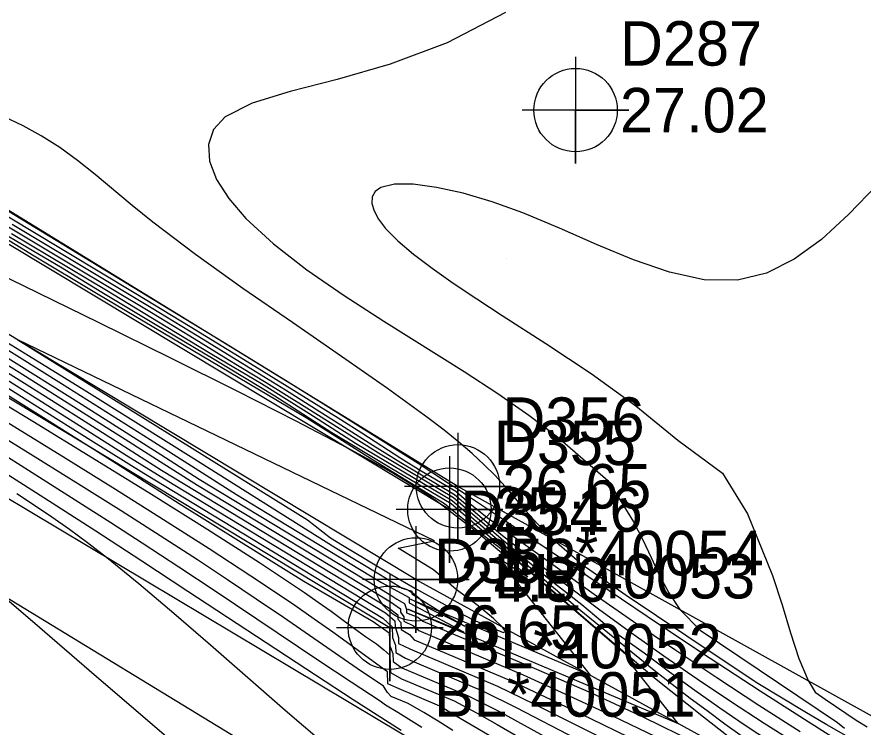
# Model space of a CAD drawing. Extents: x 2356077 to 2359823, y 225951 to 227822.
# Drawn here: x 2356407.04 to 2356454.61, y 227439.08 to 227479 of the extents above; entities that cross this region are included whole.
import ezdxf

# ---------------------------------------------------------------- set-up
doc = ezdxf.new("R2010")
doc.units = 0
for name, color, linetype in [('DTM Contours Major', 7, 'Continuous'), ('DTM Contours Minor', 7, 'Continuous'), ('Exist DTM Breakline', 7, 'Continuous'), ('Exist DTM Breakline Cogo Comment', 7, 'Continuous'), ('Exist DTM Breakline Cogo Elevation', 7, 'Continuous'), ('Exist DTM Breakline Cogo Number', 7, 'Continuous'), ('Exist DTM Breakline Cogo Point CELL', 7, 'Continuous'), ('Exist DTM Regular Point CELL', 7, 'Continuous'), ('Exist DTM Regular Point Cogo Elevation', 7, 'Continuous'), ('Exist DTM Regular Point Cogo Number', 7, 'Continuous'), ('Exist Roads EOP', 7, 'Continuous'), ('PH Exist DTM Breakline', 7, 'Continuous'), ('PH Exist DTM Point', 7, 'Continuous')]:
    doc.layers.add(name, color=color, linetype=linetype)

msp = doc.modelspace()

# ---------------------------------------------------------------- linework, layer by layer
at = {"layer": 'DTM Contours Major'}
for points in [[(2356434.507, 227479.246), (2356431.22, 227477.547), (2356428.017, 227476.345), (2356425.034, 227475.484), (2356422.403, 227474.809), (2356420.26, 227474.163), (2356418.738, 227473.39), (2356418.085, 227472.675), (2356417.805, 227471.834), (2356417.872, 227470.891), (2356418.26, 227469.868), (2356418.943, 227468.789), (2356419.897, 227467.677), (2356421.463, 227466.238), (2356423.339, 227464.789), (2356425.439, 227463.34), (2356427.671, 227461.898), (2356432.182, 227459.064), (2356434.068, 227457.833), (2356435.825, 227456.614), (2356437.431, 227455.392), (2356438.863, 227454.157), (2356440.256, 227452.943), (2356441.11, 227451.595), (2356441.71, 227450.61), (2356442.223, 227449.608), (2356442.694, 227448.603), (2356443.17, 227447.607), (2356443.695, 227446.631), (2356444.316, 227445.688), (2356445.444, 227444.529), (2356453.173, 227439.344), (2356453.575, 227439.023)], [(2356455.706, 227434.435), (2356454.075, 227435.376), (2356452.453, 227436.337), (2356450.845, 227437.32), (2356449.406, 227438.232), (2356447.98, 227439.169), (2356446.561, 227440.133), (2356445.145, 227441.128), (2356443.726, 227442.157), (2356442.299, 227443.224), (2356440.576, 227444.457), (2356438.794, 227445.951), (2356437.001, 227447.365), (2356435.192, 227448.864), (2356431.583, 227451.964), (2356427.362, 227454.471), (2356425.296, 227455.769), (2356423.192, 227457.105), (2356421.05, 227458.424), (2356418.907, 227459.732), (2356416.759, 227461.05), (2356414.595, 227462.366), (2356410.221, 227464.992), (2356405.793, 227467.633)], [(2356407.088, 227460.848), (2356423.371, 227450.737), (2356424.67, 227449.722), (2356425.346, 227449.303), (2356428.107, 227447.632), (2356429.409, 227446.892), (2356431.111, 227445.947), (2356431.903, 227445.512), (2356432.682, 227445.105), (2356434.374, 227444.392), (2356434.5, 227444.453), (2356434.345, 227444.7), (2356433.834, 227445.19), (2356432.963, 227445.901), (2356431.739, 227446.815), (2356430.465, 227447.918), (2356428.474, 227449.145), (2356430.516, 227449.556), (2356407.088, 227460.848)], [(2356405.887, 227459.396), (2356407.616, 227458.315), (2356409.342, 227457.229), (2356411.075, 227456.132), (2356412.827, 227455.017), (2356415.169, 227453.518), (2356427.902, 227445.808), (2356428.447, 227445.385), (2356428.455, 227445.138), (2356428.624, 227444.954), (2356428.636, 227444.569), (2356429.104, 227444.29), (2356429.375, 227443.988), (2356434.819, 227441.685), (2356437.087, 227440.606), (2356439.287, 227439.551), (2356441.435, 227438.506)], [(2356434.86, 227437.853), (2356432.725, 227439.104), (2356431.741, 227439.686), (2356430.807, 227440.252), (2356429.54, 227440.804), (2356428.388, 227441.292), (2356427.895, 227441.508), (2356427.872, 227442.18), (2356427.483, 227442.47), (2356425.763, 227443.712), (2356424.791, 227444.408), (2356423.757, 227445.138), (2356422.652, 227445.907), (2356421.467, 227446.717), (2356420.194, 227447.571), (2356417.844, 227449.105), (2356415.284, 227450.737), (2356412.583, 227452.43), (2356409.808, 227454.15), (2356404.311, 227457.528)], [(2356439.721, 227417.792), (2356437.675, 227419.517), (2356435.643, 227421.24), (2356431.789, 227424.527), (2356424.796, 227430.524), (2356417.796, 227436.526), (2356411.512, 227441.903), (2356407.905, 227445.005), (2356406.093, 227446.573)]]:
    msp.add_lwpolyline(points, dxfattribs=at)
at = {"layer": 'DTM Contours Minor'}
for points in [[(2356372.126, 227481.418), (2356377.599, 227478.131), (2356381.82, 227475.571), (2356384.943, 227473.662), (2356388.022, 227471.768), (2356393.915, 227468.124), (2356402.016, 227463.098), (2356404.656, 227461.452), (2356409.536, 227458.39), (2356414.529, 227455.238), (2356419.384, 227452.159), (2356421.101, 227451.095), (2356427.529, 227447.203), (2356429.083, 227446.369), (2356429.093, 227446.061), (2356431.555, 227444.758), (2356432.157, 227444.42), (2356429.024, 227445.706), (2356444.208, 227439.283)], [(2356455.961, 227432.651), (2356453.907, 227433.875), (2356451.807, 227435.2), (2356449.437, 227436.798), (2356449.203, 227436.943), (2356448.399, 227437.482), (2356445.634, 227439.641), (2356442.879, 227441.835), (2356440.108, 227444.181), (2356431.447, 227451.62), (2356428.022, 227453.654), (2356424.75, 227455.62), (2356421.537, 227457.687), (2356418.124, 227459.738), (2356414.812, 227461.705), (2356411.802, 227463.511), (2356409.487, 227464.928), (2356403.829, 227468.248), (2356400.495, 227470.21), (2356397.016, 227472.265), (2356393.498, 227474.351), (2356390.051, 227476.405), (2356386.781, 227478.365), (2356383.066, 227480.615)], [(2356455.438, 227436.955), (2356454.161, 227437.728), (2356452.859, 227438.529), (2356451.521, 227439.366), (2356448.817, 227441.098), (2356446.009, 227442.938), (2356443.16, 227444.834), (2356440.333, 227446.733), (2356434.446, 227450.697), (2356432.32, 227452.112), (2356431.796, 227452.471), (2356431.251, 227452.813), (2356429.592, 227453.887), (2356428.436, 227454.626), (2356425.417, 227456.528), (2356422.137, 227458.562), (2356418.686, 227460.681), (2356415.152, 227462.838), (2356404.951, 227469.045), (2356400.032, 227472.055), (2356393.165, 227476.266), (2356389.628, 227478.428), (2356386.035, 227480.612)], [(2356444.208, 227439.283), (2356441.647, 227442.53), (2356441.672, 227442.828), (2356435.282, 227448.32), (2356433.046, 227450.021), (2356431.081, 227451.626), (2356426.966, 227454.145), (2356423.294, 227456.454), (2356411.513, 227463.452), (2356408.013, 227465.545), (2356405.849, 227466.872), (2356400.548, 227470.01), (2356399.127, 227470.811), (2356397.501, 227471.674), (2356394.787, 227473.061), (2356391.719, 227474.58), (2356388.363, 227476.204), (2356384.786, 227477.907), (2356381.052, 227479.664)], [(2356453.787, 227438.506), (2356452.58, 227439.21), (2356451.344, 227439.939), (2356448.694, 227441.535), (2356446.415, 227443.039), (2356441.287, 227446.479), (2356438.824, 227448.204), (2356437.102, 227449.689), (2356436.567, 227450.219), (2356436.095, 227450.726), (2356435.666, 227451.214), (2356434.878, 227452.15), (2356434.485, 227452.604), (2356433.92, 227453.216), (2356433.305, 227453.828), (2356432.63, 227454.451), (2356431.885, 227455.093), (2356431.058, 227455.763), (2356430.138, 227456.472), (2356427.87, 227458.12), (2356425.282, 227459.92), (2356422.522, 227461.814), (2356419.737, 227463.741), (2356417.072, 227465.643), (2356414.674, 227467.461), (2356413.518, 227468.401), (2356411.44, 227470.137), (2356410.45, 227470.925), (2356409.448, 227471.655), (2356408.4, 227472.323), (2356407.385, 227472.877), (2356406.288, 227473.405)], [(2356451.078, 227438.819), (2356448.75, 227440.297), (2356446.383, 227441.843), (2356444.021, 227443.422), (2356441.71, 227444.998), (2356439.495, 227446.538), (2356437.422, 227448.005), (2356435.389, 227449.469), (2356433.483, 227450.844), (2356432.506, 227451.631), (2356431.706, 227452.315), (2356429.763, 227453.469), (2356428.627, 227454.178), (2356427.558, 227454.873), (2356426.436, 227455.592), (2356425.251, 227456.342), (2356422.621, 227457.986), (2356419.768, 227459.746), (2356416.773, 227461.576), (2356413.716, 227463.432), (2356407.743, 227467.035), (2356400.412, 227471.446)], [(2356455.413, 227469.571), (2356453.817, 227467.908), (2356452.272, 227466.494), (2356450.739, 227465.375), (2356449.178, 227464.595), (2356447.549, 227464.2), (2356445.685, 227464.23), (2356443.725, 227464.649), (2356441.696, 227465.346), (2356439.629, 227466.21), (2356437.549, 227467.128), (2356435.487, 227467.989), (2356433.764, 227468.606), (2356432.127, 227469.087), (2356430.629, 227469.421), (2356429.323, 227469.595), (2356428.263, 227469.596), (2356427.502, 227469.414), (2356427.186, 227469.189), (2356427.019, 227468.889), (2356426.997, 227468.521), (2356427.117, 227468.096), (2356427.374, 227467.623), (2356427.764, 227467.111), (2356428.45, 227466.411), (2356429.327, 227465.664), (2356430.374, 227464.87), (2356431.569, 227464.031), (2356432.893, 227463.147), (2356434.323, 227462.218), (2356436.777, 227460.641), (2356439.324, 227458.951), (2356441.838, 227457.143), (2356444.194, 227455.214), (2356446.716, 227453.357), (2356448.113, 227451.065), (2356449.519, 227447.606), (2356450.06, 227445.943), (2356450.528, 227444.368), (2356450.993, 227442.932), (2356451.53, 227441.688), (2356451.921, 227441.039), (2356452.483, 227440.646), (2356454.229, 227439.475), (2356454.846, 227439.094)], [(2356388.672, 227467.952), (2356407.926, 227456.27), (2356411.283, 227454.219), (2356414.6, 227452.172), (2356417.767, 227450.187), (2356420.672, 227448.322), (2356423.203, 227446.635), (2356423.982, 227446.097), (2356424.708, 227445.585), (2356425.387, 227445.096), (2356426.025, 227444.629), (2356426.627, 227444.179), (2356427.251, 227443.755), (2356427.672, 227443.421), (2356428.009, 227443.123), (2356428.042, 227442.137), (2356428.668, 227441.796), (2356431.621, 227440.547), (2356432.884, 227439.881), (2356434.038, 227439.215), (2356436.538, 227437.787)], [(2356450.925, 227438.09), (2356449.042, 227439.28), (2356447.154, 227440.512), (2356445.275, 227441.776), (2356443.417, 227443.06), (2356441.593, 227444.357), (2356439.817, 227445.654), (2356438.388, 227446.719), (2356436.962, 227447.792), (2356435.629, 227448.818), (2356434.24, 227449.912), (2356431.645, 227452.139), (2356428.623, 227453.934), (2356427.039, 227454.912), (2356425.462, 227455.928), (2356423.83, 227456.959), (2356422.136, 227458.016), (2356419.701, 227459.519), (2356417.17, 227461.066), (2356414.577, 227462.64), (2356411.956, 227464.222), (2356406.767, 227467.334)], [(2356455.909, 227433.506), (2356454.171, 227434.503), (2356452.453, 227435.523), (2356450.769, 227436.569), (2356449.777, 227437.211), (2356448.795, 227437.869), (2356447.817, 227438.547), (2356446.834, 227439.25), (2356445.839, 227439.983), (2356444.886, 227440.677), (2356442.873, 227442.254), (2356440.659, 227444.063), (2356438.44, 227445.86), (2356436.194, 227447.774), (2356431.517, 227451.791), (2356426.079, 227455.021), (2356423.45, 227456.708), (2356420.79, 227458.366), (2356418.002, 227460.022), (2356415.43, 227461.575), (2356412.078, 227463.628), (2356406.735, 227466.801)], [(2356439.277, 227441.992), (2356434.062, 227448.603), (2356435.76, 227447.532), (2356435.105, 227448.139), (2356434.425, 227448.744), (2356433.718, 227449.349), (2356432.983, 227449.956), (2356432.217, 227450.565), (2356431.42, 227451.177), (2356430.762, 227451.69), (2356429.991, 227452.226), (2356429.099, 227452.794), (2356428.075, 227453.402), (2356426.911, 227454.059), (2356425.595, 227454.773), (2356422.743, 227456.27), (2356419.417, 227457.963), (2356415.698, 227459.819), (2356411.664, 227461.804), (2356407.396, 227463.886), (2356402.973, 227466.03)], [(2356431.554, 227438.894), (2356430.716, 227439.406), (2356429.911, 227439.904), (2356429.039, 227440.394), (2356428.082, 227440.799), (2356427.871, 227441.019), (2356427.642, 227441.373), (2356426.166, 227442.38), (2356423.479, 227444.231), (2356422.021, 227445.231), (2356420.486, 227446.273), (2356418.873, 227447.356), (2356417.18, 227448.474), (2356415.082, 227449.833), (2356412.897, 227451.226), (2356410.647, 227452.642), (2356408.355, 227454.071), (2356394.093, 227462.905)], [(2356404.493, 227461.925), (2356407.685, 227459.969), (2356410.819, 227458.03), (2356413.873, 227456.127), (2356416.824, 227454.278), (2356424.928, 227449.172), (2356427.47, 227447.628), (2356428.702, 227446.882), (2356429.24, 227446.725), (2356429.245, 227446.566), (2356431.381, 227445.241), (2356432.223, 227444.752), (2356429.174, 227446.265), (2356439.277, 227441.992)], [(2356405.162, 227460.271), (2356407.159, 227459.024), (2356409.152, 227457.773), (2356411.139, 227456.519), (2356413.119, 227455.262), (2356415.089, 227454.004), (2356417.187, 227452.686), (2356428.035, 227446.117), (2356428.604, 227445.725), (2356428.611, 227445.539), (2356428.781, 227445.281), (2356428.79, 227445.031), (2356429.338, 227444.77), (2356429.626, 227444.505), (2356435.493, 227442.023), (2356438.045, 227440.858), (2356440.527, 227439.702), (2356442.948, 227438.545)], [(2356404.629, 227459.754), (2356407.562, 227457.922), (2356410.55, 227456.036), (2356413.178, 227454.362), (2356415.826, 227452.731), (2356427.757, 227445.507), (2356428.289, 227445.047), (2356428.299, 227444.751), (2356428.331, 227444.661), (2356428.483, 227444.112), (2356428.494, 227443.784), (2356429.127, 227443.47), (2356434.058, 227441.384), (2356436.106, 227440.384), (2356438.049, 227439.415), (2356439.964, 227438.455)], [(2356406.187, 227460.048), (2356410.667, 227457.227), (2356415.124, 227454.401), (2356417.288, 227453.023), (2356419.236, 227451.835), (2356428.062, 227446.49), (2356428.388, 227446.263), (2356428.833, 227446.018), (2356428.937, 227445.687), (2356428.943, 227445.497), (2356429.577, 227445.256), (2356429.858, 227445.029), (2356436.241, 227442.329), (2356439.316, 227441.006), (2356442.259, 227439.634), (2356445.175, 227438.202), (2356448.061, 227436.693), (2356448.697, 227436.294), (2356449.043, 227436.091), (2356451.306, 227434.695), (2356453.461, 227433.25), (2356455.516, 227431.78)], [(2356405.488, 227458.373), (2356409.033, 227456.159), (2356412.628, 227453.892), (2356416.163, 227451.648), (2356419.646, 227449.469), (2356423.17, 227447.288), (2356427.059, 227445.01), (2356427.974, 227444.369), (2356427.999, 227443.647), (2356428.175, 227443.211), (2356428.19, 227442.768), (2356428.672, 227442.417), (2356432.409, 227440.836), (2356434.092, 227439.995), (2356435.548, 227439.191), (2356437.02, 227438.384)], [(2356405.792, 227458.604), (2356408.212, 227457.089), (2356411.186, 227455.211), (2356414.169, 227453.345), (2356427.614, 227445.204), (2356428.132, 227444.708), (2356428.152, 227444.107), (2356428.329, 227443.66), (2356428.342, 227443.276), (2356428.89, 227442.948), (2356433.243, 227441.106), (2356435.103, 227440.184), (2356438.494, 227438.413)], [(2356429.809, 227439.05), (2356428.448, 227439.906), (2356427.757, 227440.313), (2356427.457, 227440.541), (2356425.832, 227441.603), (2356424.012, 227442.811), (2356418.173, 227446.718), (2356416.138, 227448.07), (2356414.076, 227449.423), (2356412.308, 227450.568), (2356410.524, 227451.71), (2356408.72, 227452.854), (2356405.034, 227455.169)], [(2356428.637, 227438.892), (2356425.948, 227440.615), (2356423.823, 227441.998), (2356416.654, 227446.705), (2356414.054, 227448.406), (2356411.467, 227450.087), (2356408.54, 227451.968), (2356405.632, 227453.819)], [(2356424.179, 227438.255), (2356422.123, 227440.014), (2356420.02, 227441.843), (2356417.916, 227443.679), (2356415.858, 227445.46), (2356413.893, 227447.125), (2356412.067, 227448.61), (2356410.999, 227449.436), (2356409.983, 227450.186), (2356408.997, 227450.881), (2356408.02, 227451.54), (2356407.03, 227452.185)]]:
    msp.add_lwpolyline(points, dxfattribs=at)
at = {"layer": 'Exist DTM Breakline'}
for points in [[(2356431.832, 227452.612), (2356340.938, 227508.44), (2356301.067, 227533.691), (2356241.94, 227569.225)], [(2356431.355, 227451.309), (2356339.007, 227506.86), (2356239.949, 227566.649)], [(2356429.473, 227447.377), (2356336.94, 227503.065), (2356238.011, 227563.292)], [(2356428.002, 227444.665), (2356335.206, 227500.591), (2356236.624, 227560.175)]]:
    msp.add_lwpolyline(points, dxfattribs=at)
at = {"layer": 'Exist DTM Breakline Cogo Point CELL'}
for points in [[(2356431.832, 227455.612), (2356431.832, 227449.612), (2356431.832, 227452.612), (2356434.832, 227452.612), (2356428.832, 227452.612)], [(2356431.355, 227454.309), (2356431.355, 227448.309), (2356431.355, 227451.309), (2356434.355, 227451.309), (2356428.355, 227451.309)], [(2356429.473, 227450.377), (2356429.473, 227444.377), (2356429.473, 227447.377), (2356432.473, 227447.377), (2356426.473, 227447.377)], [(2356428.002, 227447.665), (2356428.002, 227441.665), (2356428.002, 227444.665), (2356431.002, 227444.665), (2356425.002, 227444.665)]]:
    msp.add_lwpolyline(points, dxfattribs=at)
for centre in [(2356431.832, 227452.612), (2356431.355, 227451.309), (2356429.473, 227447.377), (2356428.002, 227444.665)]:
    msp.add_circle(centre, 2.344, dxfattribs=at)
at = {"layer": 'Exist DTM Regular Point CELL'}
msp.add_lwpolyline([(2356438.445, 227476.762), (2356438.445, 227470.762), (2356438.445, 227473.762), (2356441.445, 227473.762), (2356435.445, 227473.762)], dxfattribs=at)
msp.add_circle((2356438.445, 227473.762), 2.344, dxfattribs=at)
at = {"layer": 'Exist Roads EOP'}
msp.add_lwpolyline([(2357548.158, 226751.097), (2357465.654, 226801.744), (2357379.741, 226854.27), (2357296.317, 226905.048), (2357214.489, 226955.136), (2357131.706, 227005.719), (2357050.471, 227054.837), (2356971.347, 227103.361), (2356888.766, 227153.021), (2356805.008, 227204.071), (2356729.232, 227250.322), (2356641.873, 227303.321), (2356558.204, 227353.943), (2356475.441, 227404.348), (2356389.192, 227456.864), (2356305.906, 227507.596), (2356229.771, 227554.142)], dxfattribs=at)
at = {"layer": 'PH Exist DTM Breakline'}
for points in [[(2356557.519, 227360.393), (2356536.799, 227373.48), (2356513.623, 227387.468), (2356493.461, 227399.762), (2356473.378, 227411.068), (2356449.245, 227426.421), (2356427.356, 227439.493), (2356404.492, 227453.128), (2356373.456, 227472.061)], [(2356540.801, 227377.037), (2356550.98, 227371.485), (2356559.941, 227366.076), (2356566.868, 227362.182), (2356574.084, 227358.125), (2356579.995, 227354.183), (2356584.03, 227350.631), (2356587.393, 227350.094), (2356589.388, 227352.777), (2356589.641, 227355.674), (2356588.263, 227359.07), (2356581.624, 227367.519), (2356571.488, 227373.218), (2356561.757, 227376.817), (2356551.447, 227384.392), (2356542.95, 227390.282), (2356536.504, 227395.019), (2356529.262, 227396.485), (2356518.661, 227402.483), (2356494.027, 227416.78), (2356475.53, 227428.224), (2356455.317, 227439.587), (2356431.832, 227452.612)], [(2356429.473, 227447.377), (2356448.967, 227436.669), (2356464.331, 227426.763), (2356479.738, 227416.988), (2356491.179, 227410.077), (2356509.108, 227399.727), (2356529.113, 227387.869), (2356543.434, 227379.107), (2356554.803, 227371.848), (2356563.885, 227367.385), (2356575.209, 227362.395), (2356585.839, 227355.568)]]:
    msp.add_lwpolyline(points, dxfattribs=at)
at = {"layer": 'PH Exist DTM Point'}
msp.add_line((2356434.553, 227465.448), (2356434.553, 227465.448), dxfattribs=at)

# ---------------------------------------------------------------- texts
at = {"layer": 'Exist DTM Breakline Cogo Comment'}
for s, p in [('BL*40054', (2356434.332, 227447.612)), ('BL*40053', (2356433.855, 227446.309)), ('BL*40052', (2356431.973, 227442.377)), ('BL*40051', (2356430.502, 227439.665))]:
    msp.add_text(s, height=2.5, dxfattribs=at).set_placement(p)
at = {"layer": 'Exist DTM Breakline Cogo Elevation'}
for s, p in [('26.65', (2356434.332, 227451.362)), ('25.16', (2356433.855, 227450.059)), ('24.80', (2356431.973, 227446.127)), ('26.65', (2356430.502, 227443.415))]:
    msp.add_text(s, height=2.5, dxfattribs=at).set_placement(p)
at = {"layer": 'Exist DTM Breakline Cogo Number'}
for s, p in [('D356', (2356434.332, 227455.112)), ('D355', (2356433.855, 227453.809)), ('D354', (2356431.973, 227449.877)), ('D353', (2356430.502, 227447.165))]:
    msp.add_text(s, height=2.5, dxfattribs=at).set_placement(p)
at = {"layer": 'Exist DTM Regular Point Cogo Elevation'}
msp.add_text('27.02', height=2.5, dxfattribs=at).set_placement((2356440.945, 227472.512))
at = {"layer": 'Exist DTM Regular Point Cogo Number'}
msp.add_text('D287', height=2.5, dxfattribs=at).set_placement((2356440.945, 227476.262))

doc.saveas('drawing.dxf')
